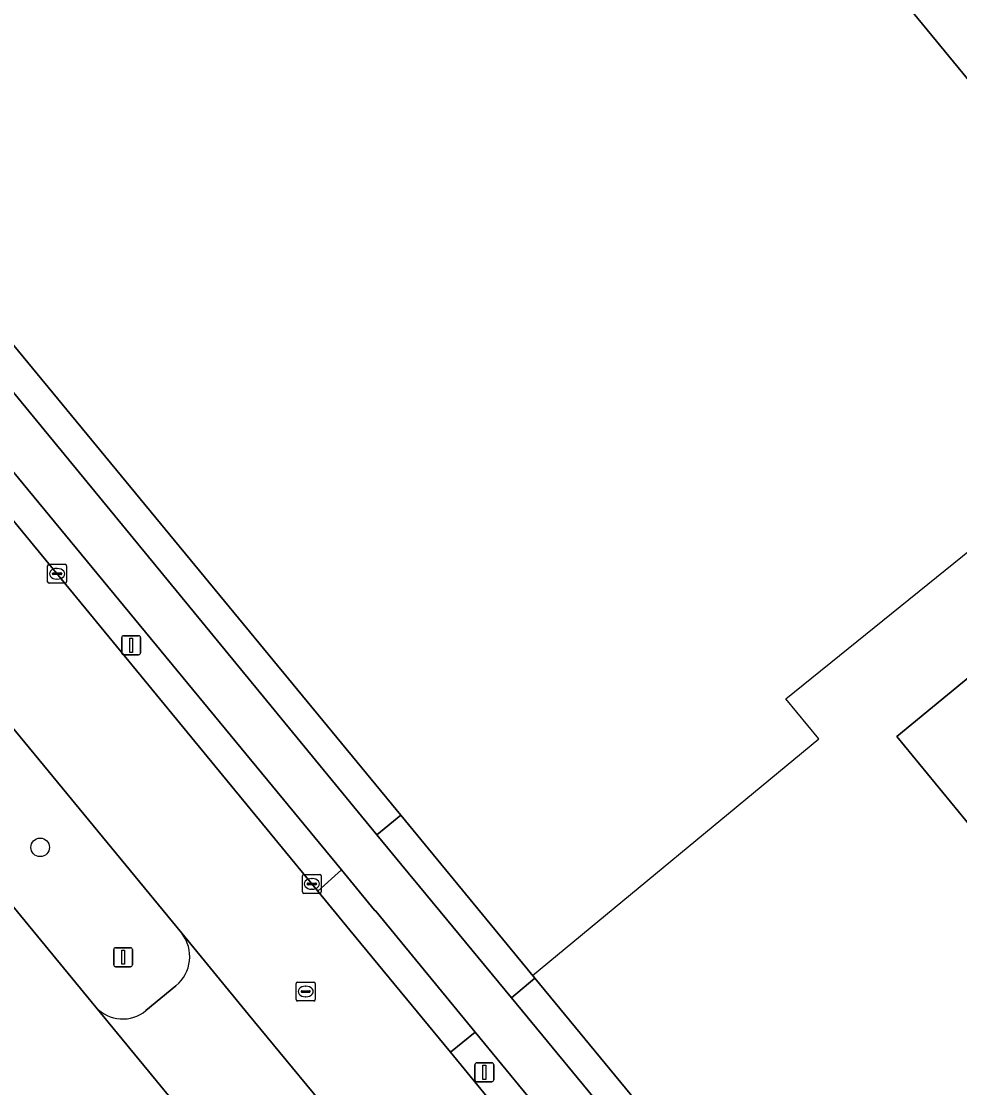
# Model space of a CAD drawing. Extents: x 156141 to 158132, y 385651 to 388333.
# Drawn here: x 156942.3 to 156991.8, y 386572.8 to 386629.1 of the extents above; entities that cross this region are included whole.
import ezdxf

# ---------------------------------------------------------------- set-up
doc = ezdxf.new("R2010")
doc.units = 0
for name, color, linetype in [('IMGEO_Berm_groen', 7, 'Continuous'), ('IMGEO_Boom', 7, 'Continuous'), ('IMGEO_Erf', 7, 'Continuous'), ('IMGEO_Fietspad_gesloten', 7, 'Continuous'), ('IMGEO_Hek', 7, 'Continuous'), ('IMGEO_Kolk', 7, 'Continuous'), ('IMGEO_Lichtmast', 7, 'Continuous'), ('IMGEO_Pand', 7, 'Continuous'), ('IMGEO_Rijbaan_lokaal_gesloten', 7, 'Continuous'), ('IMGEO_Rijbaan_lokaal_open', 7, 'Continuous'), ('IMGEO_Rioolput', 7, 'Continuous'), ('IMGEO_Verkeersbordpaal', 7, 'Continuous'), ('IMGEO_Voetpad_open', 7, 'Continuous')]:
    doc.layers.add(name, color=color, linetype=linetype)

msp = doc.modelspace()

# ---------------------------------------------------------------- linework, layer by layer
at = {"layer": 'IMGEO_Berm_groen'}
for points in [[(156873.15, 386675.263), (156864.415, 386685.927), (156859.757, 386682.162), (156868.582, 386671.357), (156906.633, 386625.114), (156920.647, 386608.134), (156928.199, 386598.947), (156933.331, 386592.718), (156946.242, 386577.021)], [(156950.773, 386580.924), (156939.278, 386594.885), (156932.934, 386602.652), (156925.322, 386611.835), (156873.15, 386675.263)], [(156948.889, 386576.841), (156950.47, 386578.149)]]:
    msp.add_lwpolyline(points, dxfattribs=at)
for points in [[(156919.722, 386632.162), (156919.107, 386630.378), (156928.03, 386619.562), (156930.553, 386616.467), (156936.959, 386608.687), (156942.149, 386602.405), (156957.953, 386583.151), (156959.211, 386584.266)], [(156966.266, 386575.7), (156964.951, 386574.644), (156968.003, 386570.938), (156968.937, 386569.872), (156975.956, 386561.363), (156976.151, 386561.124), (156977.384, 386562.197)]]:
    msp.add_lwpolyline(points, close=True, dxfattribs=at)
for centre, radius, start, end in [((156949.192, 386579.693), 2.004, 309.6322, 37.905), ((156947.66, 386578.326), 1.927, 222.6135, 309.606)]:
    msp.add_arc(centre, radius, start, end, dxfattribs=at)
at = {"layer": 'IMGEO_Boom'}
msp.add_circle((156943.305, 386585.459), 0.489, dxfattribs=at)
at = {"layer": 'IMGEO_Erf'}
msp.add_lwpolyline([(157015.838, 386613.642), (157025.46, 386601.924), (157002.082, 386582.667), (157000, 386580.952), (156998.222, 386579.487), (156988.504, 386591.308), (157000, 386600.759), (157004.201, 386604.213), (157002.499, 386606.284), (157006.067, 386609.218), (157000, 386616.6), (156979.091, 386642.043), (156969.509, 386653.703), (156993.072, 386673.068), (157000, 386664.598), (157008.894, 386653.725), (157039.694, 386679.09), (157049.27, 386667.436), (157062.156, 386651.755)], close=True, dxfattribs=at)
msp.add_lwpolyline([(156920.91, 386652.293), (156913.636, 386646.333), (156919.699, 386638.931), (156919.907, 386638.664), (156922.955, 386634.963), (156962.332, 386587.153), (156969.416, 386578.552), (156982.109, 386563.141), (156988.377, 386555.544), (157000, 386541.408), (157034.096, 386500), (157043.743, 386488.284), (157044.247, 386487.672), (157048.737, 386482.212), (157049.528, 386481.275), (157107.842, 386410.438)], dxfattribs=at)
at = {"layer": 'IMGEO_Fietspad_gesloten'}
msp.add_lwpolyline([(156980.814, 386562.193), (156968.169, 386577.52), (156962.991, 386583.796), (156962.975, 386583.816), (156961.077, 386586.126), (156945.221, 386605.421), (156940.42, 386611.244), (156933.921, 386619.151), (156931.133, 386622.526), (156921.719, 386633.951), (156918.661, 386637.662), (156914.78, 386642.408), (156912.82, 386644.789), (156910.836, 386643.079), (156915.158, 386637.822), (156916.43, 386636.155), (156919.722, 386632.162), (156959.211, 386584.266), (156960.954, 386582.152), (156961.009, 386582.085), (156966.266, 386575.7), (156977.384, 386562.197)], dxfattribs=at)
at = {"layer": 'IMGEO_Hek'}
msp.add_lwpolyline([(156969.292, 386578.703), (156984.403, 386591.183), (156982.658, 386593.298), (157004.589, 386611.017)], dxfattribs=at)
at = {"layer": 'IMGEO_Kolk'}
for p, q in [((156943.697, 386599.475), (156943.697, 386600.327)), ((156943.772, 386600.401), (156944.624, 386600.401)), ((156944.698, 386600.327), (156944.698, 386599.475)), ((156943.956, 386599.895), (156943.956, 386599.907)), ((156944.394, 386599.858), (156943.996, 386599.858)), ((156943.999, 386599.944), (156944.397, 386599.944)), ((156944.185, 386600.181), (156944.21, 386600.181)), ((156944.44, 386599.907), (156944.44, 386599.895)), ((156944.624, 386599.401), (156943.772, 386599.401)), ((156944.208, 386599.621), (156944.183, 386599.621)), ((156957.215, 386584.031), (156958.067, 386584.031)), ((156957.14, 386583.105), (156957.14, 386583.957)), ((156957.399, 386583.525), (156957.399, 386583.537)), ((156957.837, 386583.488), (156957.439, 386583.488)), ((156957.442, 386583.574), (156957.84, 386583.574)), ((156957.628, 386583.811), (156957.653, 386583.811)), ((156957.883, 386583.537), (156957.883, 386583.525)), ((156958.141, 386583.957), (156958.141, 386583.105)), ((156958.067, 386583.031), (156957.215, 386583.031)), ((156957.651, 386583.251), (156957.626, 386583.251))]:
    msp.add_line(p, q, dxfattribs=at)
for points in [[(156943.697, 386599.475), (156943.697, 386600.327)], [(156943.772, 386600.401), (156944.624, 386600.401)], [(156944.698, 386600.327), (156944.698, 386599.475)], [(156944.624, 386599.401), (156943.772, 386599.401)], [(156957.215, 386584.031), (156958.067, 386584.031)], [(156957.14, 386583.105), (156957.14, 386583.957)], [(156958.141, 386583.957), (156958.141, 386583.105)], [(156958.067, 386583.031), (156957.215, 386583.031)]]:
    msp.add_lwpolyline(points, dxfattribs=at)
for centre, radius, start, end in [((156943.774, 386600.325), 0.0765, 91.552, 178.448), ((156943.774, 386600.325), 0.0765, 91.552, 178.448), ((156944.622, 386600.325), 0.0765, 1.552, 88.448), ((156944.622, 386600.325), 0.0765, 1.552, 88.448), ((156943.996, 386599.904), 0.0403, 85.8775, 175.7526), ((156943.993, 386599.894), 0.0366, 178.938, 274.7102), ((156944.397, 386599.901), 0.043, 264.8664, 352.4533), ((156944.401, 386599.906), 0.0386, 1.7309, 96.639), ((156943.774, 386599.477), 0.0765, 181.552, 268.448), ((156943.774, 386599.477), 0.0765, 181.552, 268.448), ((156944.622, 386599.477), 0.0765, 271.552, 358.448), ((156944.622, 386599.477), 0.0765, 271.552, 358.448), ((156957.217, 386583.955), 0.0765, 91.552, 178.448), ((156957.217, 386583.955), 0.0765, 91.552, 178.448), ((156958.065, 386583.955), 0.0765, 1.552, 88.448), ((156958.065, 386583.955), 0.0765, 1.552, 88.448), ((156957.439, 386583.534), 0.0403, 85.8775, 175.7526), ((156957.436, 386583.524), 0.0366, 178.938, 274.7102), ((156957.84, 386583.531), 0.043, 264.8664, 352.4533), ((156957.844, 386583.536), 0.0386, 1.7309, 96.639), ((156957.217, 386583.107), 0.0765, 181.552, 268.448), ((156957.217, 386583.107), 0.0765, 181.552, 268.448), ((156958.065, 386583.107), 0.0765, 271.552, 358.448), ((156958.065, 386583.107), 0.0765, 271.552, 358.448)]:
    msp.add_arc(centre, radius, start, end, dxfattribs=at)
for centre, major_axis, ratio, start_param, end_param in [((156944.184, 386599.901), (-0.387, 0.002), 0.722429, 4.712389, 7.853982), ((156944.209, 386599.901), (-0.39, 0.002), 0.717154, 1.570796, 4.712389), ((156957.627, 386583.531), (-0.387, 0.002), 0.722429, 4.712389, 7.853982), ((156957.652, 386583.531), (-0.39, 0.002), 0.717154, 1.570796, 4.712389)]:
    msp.add_ellipse(centre, major_axis=major_axis, ratio=ratio, start_param=start_param, end_param=end_param, dxfattribs=at)
at = {"layer": 'IMGEO_Lichtmast'}
for p, q in [((156947.609, 386595.729), (156947.609, 386596.529)), ((156947.609, 386596.529), (156947.609, 386595.729)), ((156947.709, 386596.629), (156948.499, 386596.629)), ((156948.499, 386596.629), (156947.709, 386596.629)), ((156948.599, 386596.529), (156948.599, 386595.729)), ((156948.599, 386595.729), (156948.599, 386596.529)), ((156948.499, 386595.629), (156947.709, 386595.629)), ((156947.709, 386595.629), (156948.499, 386595.629)), ((156966.247, 386573.186), (156966.247, 386573.986)), ((156966.247, 386573.986), (156966.247, 386573.186)), ((156966.347, 386574.086), (156967.137, 386574.086)), ((156967.137, 386574.086), (156966.347, 386574.086)), ((156967.237, 386573.986), (156967.237, 386573.186)), ((156967.237, 386573.186), (156967.237, 386573.986)), ((156967.137, 386573.086), (156966.347, 386573.086)), ((156966.347, 386573.086), (156967.137, 386573.086))]:
    msp.add_line(p, q, dxfattribs=at)
for points in [[(156948.029, 386596.504), (156948.179, 386596.504), (156948.179, 386595.754), (156948.029, 386595.754), (156948.029, 386596.504)], [(156966.667, 386573.961), (156966.817, 386573.961), (156966.817, 386573.211), (156966.667, 386573.211), (156966.667, 386573.961)]]:
    msp.add_lwpolyline(points, dxfattribs=at)
for centre, start, end in [((156947.709, 386596.529), 90, 180), ((156947.709, 386596.529), 90, 180), ((156948.499, 386596.529), 0, 90), ((156948.499, 386596.529), 360, 90), ((156947.709, 386595.729), 180, 270), ((156947.709, 386595.729), 180, 270), ((156948.499, 386595.729), 270, 0), ((156948.499, 386595.729), 270, 0), ((156966.347, 386573.986), 90, 180), ((156966.347, 386573.986), 90, 180), ((156967.137, 386573.986), 0, 90), ((156967.137, 386573.986), 360, 90), ((156966.347, 386573.186), 180, 270), ((156966.347, 386573.186), 180, 270), ((156967.137, 386573.186), 270, 0), ((156967.137, 386573.186), 270, 0)]:
    msp.add_arc(centre, 0.1, start, end, dxfattribs=at)
at = {"layer": 'IMGEO_Pand'}
msp.add_lwpolyline([(157002.082, 386582.667), (157025.46, 386601.924), (157015.838, 386613.642), (157062.156, 386651.755), (157049.27, 386667.436), (157039.694, 386679.09), (157008.894, 386653.725), (157000, 386664.598), (156993.072, 386673.068), (156969.509, 386653.703), (156979.091, 386642.043), (157000, 386616.6), (157006.067, 386609.218), (157002.499, 386606.284), (157004.201, 386604.213), (157000, 386600.759), (156988.504, 386591.308), (156998.222, 386579.487), (157000, 386580.952)], close=True, dxfattribs=at)
at = {"layer": 'IMGEO_Rijbaan_lokaal_gesloten'}
for points in [[(156993.399, 386540.123), (156989.447, 386544.942), (156984.318, 386551.234), (156984.225, 386551.348), (156977.682, 386559.245), (156976.151, 386561.124), (156975.956, 386561.363), (156968.937, 386569.872), (156968.003, 386570.938), (156964.951, 386574.644), (156959.652, 386581.081), (156957.953, 386583.151), (156942.149, 386602.405), (156936.959, 386608.687), (156930.553, 386616.467), (156928.03, 386619.562), (156919.107, 386630.378), (156914.518, 386635.94), (156913.916, 386636.651), (156911.362, 386639.806), (156909.53, 386641.997), (156903.832, 386648.955), (156899.018, 386654.793), (156855.441, 386707.704)], [(156981.07, 386534.737), (156980.74, 386535.11), (156978.915, 386537.31), (156975.907, 386540.965), (156974.678, 386542.474), (156959.168, 386561.302), (156959.04, 386561.457), (156955.457, 386565.816), (156954.918, 386566.472), (156949.664, 386572.86), (156946.242, 386577.021), (156933.331, 386592.718), (156928.199, 386598.947), (156920.647, 386608.134), (156906.633, 386625.114), (156868.582, 386671.357), (156859.757, 386682.162), (156859.731, 386682.194)], [(156925.322, 386611.835), (156932.934, 386602.652), (156939.278, 386594.885), (156950.773, 386580.924), (156954.282, 386576.66), (156959.708, 386570.066), (156960.113, 386569.576), (156963.775, 386565.144), (156979.293, 386546.275), (156984.332, 386540.154), (156985.138, 386539.199), (156985.652, 386538.581), (156985.788, 386538.408)]]:
    msp.add_lwpolyline(points, dxfattribs=at)
at = {"layer": 'IMGEO_Rijbaan_lokaal_open'}
msp.add_lwpolyline([(156957.953, 386583.151), (156959.652, 386581.081), (156964.951, 386574.644), (156966.266, 386575.7), (156961.009, 386582.085), (156960.954, 386582.152), (156959.211, 386584.266)], close=True, dxfattribs=at)
for points in [[(156954.282, 386576.66), (156950.773, 386580.924)], [(156950.47, 386578.149), (156948.889, 386576.841)], [(156946.242, 386577.021), (156949.664, 386572.86), (156954.918, 386566.472), (156955.457, 386565.816), (156959.04, 386561.457), (156959.168, 386561.302)], [(156963.775, 386565.144), (156960.113, 386569.576), (156959.708, 386570.066), (156954.282, 386576.66)]]:
    msp.add_lwpolyline(points, dxfattribs=at)
for centre, radius, start, end in [((156949.192, 386579.693), 2.004, 309.6322, 37.905), ((156947.66, 386578.326), 1.927, 222.6135, 309.606)]:
    msp.add_arc(centre, radius, start, end, dxfattribs=at)
at = {"layer": 'IMGEO_Rioolput'}
for p, q in [((156956.891, 386578.35), (156957.743, 386578.35)), ((156956.816, 386577.424), (156956.816, 386578.276)), ((156957.075, 386577.844), (156957.075, 386577.856)), ((156957.513, 386577.807), (156957.115, 386577.807)), ((156957.118, 386577.893), (156957.516, 386577.893)), ((156957.304, 386578.13), (156957.329, 386578.13)), ((156957.559, 386577.856), (156957.559, 386577.844)), ((156957.817, 386578.276), (156957.817, 386577.424)), ((156957.743, 386577.35), (156956.891, 386577.35)), ((156957.327, 386577.57), (156957.302, 386577.57))]:
    msp.add_line(p, q, dxfattribs=at)
for points in [[(156956.891, 386578.35), (156957.743, 386578.35)], [(156956.816, 386577.424), (156956.816, 386578.276)], [(156957.817, 386578.276), (156957.817, 386577.424)], [(156957.743, 386577.35), (156956.891, 386577.35)]]:
    msp.add_lwpolyline(points, dxfattribs=at)
for centre, radius, start, end in [((156956.893, 386578.274), 0.0765, 91.552, 178.448), ((156956.893, 386578.274), 0.0765, 91.552, 178.448), ((156957.741, 386578.274), 0.0765, 1.552, 88.448), ((156957.741, 386578.274), 0.0765, 1.552, 88.448), ((156957.115, 386577.853), 0.0403, 85.8775, 175.7526), ((156957.112, 386577.843), 0.0366, 178.938, 274.7102), ((156957.516, 386577.85), 0.043, 264.8664, 352.4533), ((156957.52, 386577.855), 0.0386, 1.7309, 96.639), ((156956.893, 386577.426), 0.0765, 181.552, 268.448), ((156956.893, 386577.426), 0.0765, 181.552, 268.448), ((156957.741, 386577.426), 0.0765, 271.552, 358.448), ((156957.741, 386577.426), 0.0765, 271.552, 358.448)]:
    msp.add_arc(centre, radius, start, end, dxfattribs=at)
for centre, major_axis, ratio, start_param, end_param in [((156957.303, 386577.85), (-0.387, 0.002), 0.722429, 4.712389, 7.853982), ((156957.328, 386577.85), (-0.39, 0.002), 0.717154, 1.570796, 4.712389)]:
    msp.add_ellipse(centre, major_axis=major_axis, ratio=ratio, start_param=start_param, end_param=end_param, dxfattribs=at)
at = {"layer": 'IMGEO_Verkeersbordpaal'}
for p, q in [((156947.186, 386579.261), (156947.186, 386580.061)), ((156947.186, 386580.061), (156947.186, 386579.261)), ((156947.286, 386580.161), (156948.076, 386580.161)), ((156948.076, 386580.161), (156947.286, 386580.161)), ((156948.176, 386580.061), (156948.176, 386579.261)), ((156948.176, 386579.261), (156948.176, 386580.061)), ((156948.076, 386579.161), (156947.286, 386579.161)), ((156947.286, 386579.161), (156948.076, 386579.161))]:
    msp.add_line(p, q, dxfattribs=at)
msp.add_lwpolyline([(156947.606, 386580.036), (156947.756, 386580.036), (156947.756, 386579.286), (156947.606, 386579.286), (156947.606, 386580.036)], dxfattribs=at)
for centre, start, end in [((156947.286, 386580.061), 90, 180), ((156947.286, 386580.061), 90, 180), ((156948.076, 386580.061), 0, 90), ((156948.076, 386580.061), 360, 90), ((156947.286, 386579.261), 180, 270), ((156947.286, 386579.261), 180, 270), ((156948.076, 386579.261), 270, 0), ((156948.076, 386579.261), 270, 0)]:
    msp.add_arc(centre, 0.1, start, end, dxfattribs=at)
at = {"layer": 'IMGEO_Voetpad_open'}
for points in [[(156921.719, 386633.951), (156931.133, 386622.526), (156933.921, 386619.151), (156940.42, 386611.244), (156945.221, 386605.421), (156961.077, 386586.126), (156962.332, 386587.153), (156922.955, 386634.963)], [(156968.169, 386577.52), (156969.416, 386578.552), (156962.332, 386587.153), (156961.077, 386586.126), (156962.975, 386583.816), (156962.991, 386583.796)], [(156982.109, 386563.141), (156969.416, 386578.552), (156968.169, 386577.52), (156980.814, 386562.193)]]:
    msp.add_lwpolyline(points, close=True, dxfattribs=at)

doc.saveas('drawing.dxf')
